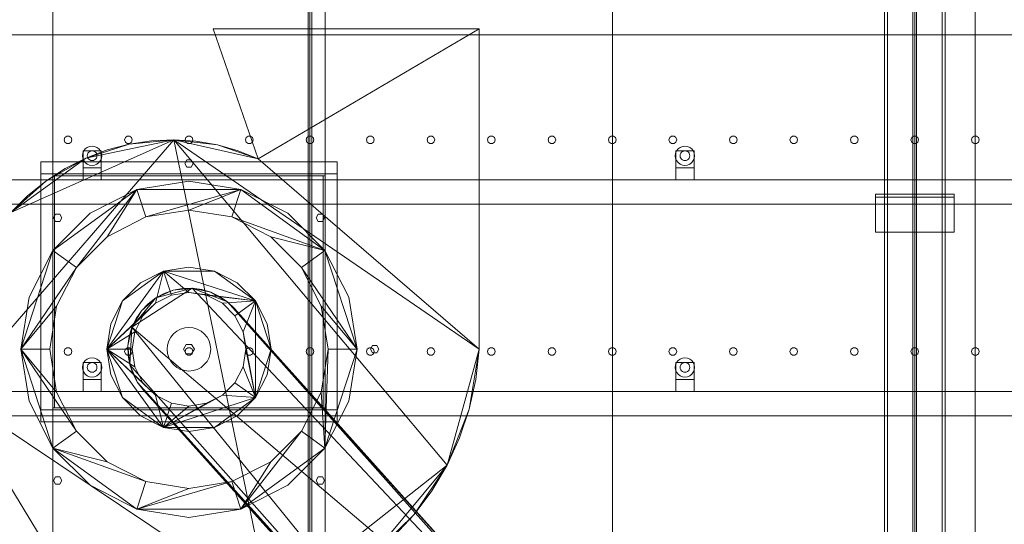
# Model space of a CAD drawing. Header units: millimetres. Extents: x -4395 to 65662, y -65530 to 6847.
# Tile 992 of 1034: x 53981 to 55609, y 821 to 1655. Entities that reach past the tile are written whole.
import ezdxf

# ---------------------------------------------------------------- set-up
doc = ezdxf.new("R2010")
doc.units = ezdxf.units.MM
doc.layers.add('lateral_secador', color=7, linetype='Continuous', lineweight=0)

msp = doc.modelspace()

# ---------------------------------------------------------------- linework, layer by layer
at = {"layer": 'lateral_secador'}
for p, q in [((54036.134, 0), (54036.134, 2925)), ((54036.134, 2925), (54036.134, 1400)), ((54458.134, 2925), (54458.134, 60)), ((54461.134, 0), (54461.134, 2925)), ((54461.134, 1400), (54461.134, 2925)), ((54464.134, 60), (54464.134, 2925)), ((54486.134, 0), (54486.134, 2925)), ((54486.134, 1400), (54486.134, 2925)), ((54961.134, 0), (54961.134, 2925)), ((54961.134, 2925), (54961.134, 410)), ((55411.134, 2925), (55411.134, 20)), ((55416.134, 20), (55416.134, 2925)), ((55458.134, 2925), (55458.134, 60)), ((55461.134, 410), (55461.134, 2925)), ((55461.134, 0), (55461.134, 2925)), ((55464.134, 60), (55464.134, 2925)), ((55506.134, 2925), (55506.134, 20)), ((55511.134, 20), (55511.134, 2925)), ((55561.134, 410), (55561.134, 2925)), ((55561.134, 2925), (55561.134, 0)), ((40811.134, 1630), (60111.134, 1630)), ((54741.134, 1640), (54301.134, 1640)), ((54301.134, 1640), (54375.711, 1424.797)), ((54375.711, 1424.797), (54741.134, 1640)), ((54741.134, 1110), (54741.134, 1640)), ((53872.765, 1035.68), (54235.915, 1456.166)), ((53966.602, 1336.003), (54235.915, 1456.166)), ((54055.997, 1460.082), (54054.784, 1456.35)), ((54054.784, 1456.35), (54055.997, 1452.618)), ((54059.172, 1462.389), (54055.997, 1460.082)), ((54055.997, 1452.618), (54059.172, 1450.311)), ((54063.096, 1462.389), (54059.172, 1462.389)), ((54059.172, 1450.311), (54063.096, 1450.311)), ((54066.271, 1460.082), (54063.096, 1462.389)), ((54063.096, 1450.311), (54066.271, 1452.618)), ((54067.484, 1456.35), (54066.271, 1460.082)), ((54066.271, 1452.618), (54067.484, 1456.35)), ((54090.673, 1426.139), (54235.915, 1456.166)), ((54090.673, 1426.139), (54162.319, 1449.018)), ((54162.319, 1449.018), (54126.04, 1439.529)), ((54155.997, 1460.082), (54154.784, 1456.35)), ((54154.784, 1456.35), (54155.997, 1452.618)), ((54159.172, 1462.389), (54155.997, 1460.082)), ((54155.997, 1452.618), (54159.172, 1450.311)), ((54163.096, 1462.389), (54159.172, 1462.389)), ((54159.172, 1450.311), (54163.096, 1450.311)), ((54162.319, 1449.018), (54235.915, 1456.166)), ((54199.086, 1454.562), (54162.319, 1449.018)), ((54166.271, 1460.082), (54163.096, 1462.389)), ((54163.096, 1450.311), (54166.271, 1452.618)), ((54167.484, 1456.35), (54166.271, 1460.082)), ((54166.271, 1452.618), (54167.484, 1456.35)), ((54235.915, 1456.166), (54199.086, 1454.562)), ((54235.915, 1456.166), (54308.107, 1447.791)), ((54272.392, 1453.878), (54235.915, 1456.166)), ((54235.915, 1456.166), (54375.711, 1424.797)), ((54235.915, 1456.166), (54741.134, 1110)), ((54235.915, 1456.166), (54688.042, 918.439)), ((54235.915, 1456.166), (54394.572, 686.788)), ((54255.997, 1460.082), (54254.784, 1456.35)), ((54254.784, 1456.35), (54255.997, 1452.618)), ((54259.172, 1462.389), (54255.997, 1460.082)), ((54255.997, 1452.618), (54259.172, 1450.311)), ((54263.096, 1462.389), (54259.172, 1462.389)), ((54259.172, 1450.311), (54263.096, 1450.311)), ((54266.271, 1460.082), (54263.096, 1462.389)), ((54263.096, 1450.311), (54266.271, 1452.618)), ((54267.484, 1456.35), (54266.271, 1460.082)), ((54266.271, 1452.618), (54267.484, 1456.35)), ((54308.107, 1447.791), (54272.392, 1453.878)), ((54355.997, 1460.082), (54354.784, 1456.35)), ((54354.784, 1456.35), (54355.997, 1452.618)), ((54359.172, 1462.389), (54355.997, 1460.082)), ((54355.997, 1452.618), (54359.172, 1450.311)), ((54363.096, 1462.389), (54359.172, 1462.389)), ((54359.172, 1450.311), (54363.096, 1450.311)), ((54366.271, 1460.082), (54363.096, 1462.389)), ((54363.096, 1450.311), (54366.271, 1452.618)), ((54367.484, 1456.35), (54366.271, 1460.082)), ((54366.271, 1452.618), (54367.484, 1456.35)), ((54455.997, 1460.082), (54454.784, 1456.35)), ((54454.784, 1456.35), (54455.997, 1452.618)), ((54459.172, 1462.389), (54455.997, 1460.082)), ((54455.997, 1452.618), (54459.172, 1450.311)), ((54463.096, 1462.389), (54459.172, 1462.389)), ((54459.172, 1450.311), (54463.096, 1450.311)), ((54466.271, 1460.082), (54463.096, 1462.389)), ((54463.096, 1450.311), (54466.271, 1452.618)), ((54467.484, 1456.35), (54466.271, 1460.082)), ((54466.271, 1452.618), (54467.484, 1456.35)), ((54555.997, 1460.082), (54554.784, 1456.35)), ((54554.784, 1456.35), (54555.997, 1452.618)), ((54559.172, 1462.389), (54555.997, 1460.082)), ((54555.997, 1452.618), (54559.172, 1450.311)), ((54563.096, 1462.389), (54559.172, 1462.389)), ((54559.172, 1450.311), (54563.096, 1450.311)), ((54566.271, 1460.082), (54563.096, 1462.389)), ((54563.096, 1450.311), (54566.271, 1452.618)), ((54567.484, 1456.35), (54566.271, 1460.082)), ((54566.271, 1452.618), (54567.484, 1456.35)), ((54655.997, 1460.082), (54654.784, 1456.35)), ((54654.784, 1456.35), (54655.997, 1452.618)), ((54659.172, 1462.389), (54655.997, 1460.082)), ((54655.997, 1452.618), (54659.172, 1450.311)), ((54663.096, 1462.389), (54659.172, 1462.389)), ((54659.172, 1450.311), (54663.096, 1450.311)), ((54666.271, 1460.082), (54663.096, 1462.389)), ((54663.096, 1450.311), (54666.271, 1452.618)), ((54667.484, 1456.35), (54666.271, 1460.082)), ((54666.271, 1452.618), (54667.484, 1456.35)), ((54755.997, 1460.082), (54754.784, 1456.35)), ((54754.784, 1456.35), (54755.997, 1452.618)), ((54759.172, 1462.389), (54755.997, 1460.082)), ((54755.997, 1452.618), (54759.172, 1450.311)), ((54763.096, 1462.389), (54759.172, 1462.389)), ((54759.172, 1450.311), (54763.096, 1450.311)), ((54766.271, 1460.082), (54763.096, 1462.389)), ((54763.096, 1450.311), (54766.271, 1452.618)), ((54767.484, 1456.35), (54766.271, 1460.082)), ((54766.271, 1452.618), (54767.484, 1456.35)), ((54855.997, 1460.082), (54854.784, 1456.35)), ((54854.784, 1456.35), (54855.997, 1452.618)), ((54859.172, 1462.389), (54855.997, 1460.082)), ((54855.997, 1452.618), (54859.172, 1450.311)), ((54863.096, 1462.389), (54859.172, 1462.389)), ((54859.172, 1450.311), (54863.096, 1450.311)), ((54866.271, 1460.082), (54863.096, 1462.389)), ((54863.096, 1450.311), (54866.271, 1452.618)), ((54867.484, 1456.35), (54866.271, 1460.082)), ((54866.271, 1452.618), (54867.484, 1456.35)), ((54955.997, 1460.082), (54954.784, 1456.35)), ((54954.784, 1456.35), (54955.997, 1452.618)), ((54959.172, 1462.389), (54955.997, 1460.082)), ((54955.997, 1452.618), (54959.172, 1450.311)), ((54963.096, 1462.389), (54959.172, 1462.389)), ((54959.172, 1450.311), (54963.096, 1450.311)), ((54966.271, 1460.082), (54963.096, 1462.389)), ((54963.096, 1450.311), (54966.271, 1452.618)), ((54967.484, 1456.35), (54966.271, 1460.082)), ((54966.271, 1452.618), (54967.484, 1456.35)), ((55055.997, 1460.082), (55054.784, 1456.35)), ((55054.784, 1456.35), (55055.997, 1452.618)), ((55059.172, 1462.389), (55055.997, 1460.082)), ((55055.997, 1452.618), (55059.172, 1450.311)), ((55063.096, 1462.389), (55059.172, 1462.389)), ((55059.172, 1450.311), (55063.096, 1450.311)), ((55066.271, 1460.082), (55063.096, 1462.389)), ((55063.096, 1450.311), (55066.271, 1452.618)), ((55067.484, 1456.35), (55066.271, 1460.082)), ((55066.271, 1452.618), (55067.484, 1456.35)), ((55155.997, 1460.082), (55154.784, 1456.35)), ((55154.784, 1456.35), (55155.997, 1452.618)), ((55159.172, 1462.389), (55155.997, 1460.082)), ((55155.997, 1452.618), (55159.172, 1450.311)), ((55163.096, 1462.389), (55159.172, 1462.389)), ((55159.172, 1450.311), (55163.096, 1450.311)), ((55166.271, 1460.082), (55163.096, 1462.389)), ((55163.096, 1450.311), (55166.271, 1452.618)), ((55167.484, 1456.35), (55166.271, 1460.082)), ((55166.271, 1452.618), (55167.484, 1456.35)), ((55255.997, 1460.082), (55254.784, 1456.35)), ((55254.784, 1456.35), (55255.997, 1452.618)), ((55259.172, 1462.389), (55255.997, 1460.082)), ((55255.997, 1452.618), (55259.172, 1450.311)), ((55263.096, 1462.389), (55259.172, 1462.389)), ((55259.172, 1450.311), (55263.096, 1450.311)), ((55266.271, 1460.082), (55263.096, 1462.389)), ((55263.096, 1450.311), (55266.271, 1452.618)), ((55267.484, 1456.35), (55266.271, 1460.082)), ((55266.271, 1452.618), (55267.484, 1456.35)), ((55355.997, 1460.082), (55354.784, 1456.35)), ((55354.784, 1456.35), (55355.997, 1452.618)), ((55359.172, 1462.389), (55355.997, 1460.082)), ((55355.997, 1452.618), (55359.172, 1450.311)), ((55363.096, 1462.389), (55359.172, 1462.389)), ((55359.172, 1450.311), (55363.096, 1450.311)), ((55366.271, 1460.082), (55363.096, 1462.389)), ((55363.096, 1450.311), (55366.271, 1452.618)), ((55367.484, 1456.35), (55366.271, 1460.082)), ((55366.271, 1452.618), (55367.484, 1456.35)), ((55455.997, 1460.082), (55454.784, 1456.35)), ((55454.784, 1456.35), (55455.997, 1452.618)), ((55459.172, 1462.389), (55455.997, 1460.082)), ((55455.997, 1452.618), (55459.172, 1450.311)), ((55463.096, 1462.389), (55459.172, 1462.389)), ((55459.172, 1450.311), (55463.096, 1450.311)), ((55466.271, 1460.082), (55463.096, 1462.389)), ((55463.096, 1450.311), (55466.271, 1452.618)), ((55467.484, 1456.35), (55466.271, 1460.082)), ((55466.271, 1452.618), (55467.484, 1456.35)), ((55555.997, 1460.082), (55554.784, 1456.35)), ((55554.784, 1456.35), (55555.997, 1452.618)), ((55559.172, 1462.389), (55555.997, 1460.082)), ((55555.997, 1452.618), (55559.172, 1450.311)), ((55563.096, 1462.389), (55559.172, 1462.389)), ((55559.172, 1450.311), (55563.096, 1450.311)), ((55566.271, 1460.082), (55563.096, 1462.389)), ((55563.096, 1450.311), (55566.271, 1452.618)), ((55567.484, 1456.35), (55566.271, 1460.082)), ((55566.271, 1452.618), (55567.484, 1456.35)), ((54085.679, 1434.141), (54085.134, 1430)), ((54087.277, 1438), (54085.679, 1434.141)), ((54086.134, 1438), (54116.134, 1438)), ((54086.134, 1438), (54086.134, 1410)), ((54089.82, 1441.314), (54087.277, 1438)), ((54093.134, 1443.856), (54089.82, 1441.314)), ((54126.04, 1439.529), (54090.673, 1426.139)), ((54096.993, 1445.455), (54093.134, 1443.856)), ((54094.206, 1434), (54093.406, 1432.071)), ((54095.477, 1435.657), (54094.206, 1434)), ((54097.134, 1436.928), (54095.477, 1435.657)), ((54101.134, 1446), (54096.993, 1445.455)), ((54099.063, 1437.727), (54097.134, 1436.928)), ((54101.134, 1438), (54099.063, 1437.727)), ((54105.275, 1445.455), (54101.134, 1446)), ((54103.204, 1437.727), (54101.134, 1438)), ((54105.134, 1436.928), (54103.204, 1437.727)), ((54106.791, 1435.657), (54105.134, 1436.928)), ((54109.134, 1443.856), (54105.275, 1445.455)), ((54108.062, 1434), (54106.791, 1435.657)), ((54108.861, 1432.071), (54108.062, 1434)), ((54112.448, 1441.314), (54109.134, 1443.856)), ((54114.99, 1438), (54112.448, 1441.314)), ((54116.589, 1434.141), (54114.99, 1438)), ((54116.134, 1410), (54116.134, 1438)), ((54117.134, 1430), (54116.589, 1434.141)), ((54308.107, 1447.791), (54375.711, 1424.797)), ((54342.67, 1438.04), (54308.107, 1447.791)), ((54375.711, 1424.797), (54342.67, 1438.04)), ((55065.679, 1434.141), (55065.134, 1430)), ((55067.277, 1438), (55065.679, 1434.141)), ((55066.134, 1438), (55096.134, 1438)), ((55066.134, 1438), (55066.134, 1410)), ((55069.82, 1441.314), (55067.277, 1438)), ((55073.134, 1443.856), (55069.82, 1441.314)), ((55076.993, 1445.455), (55073.134, 1443.856)), ((55074.206, 1434), (55073.406, 1432.071)), ((55075.477, 1435.657), (55074.206, 1434)), ((55077.134, 1436.928), (55075.477, 1435.657)), ((55081.134, 1446), (55076.993, 1445.455)), ((55079.063, 1437.727), (55077.134, 1436.928)), ((55081.134, 1438), (55079.063, 1437.727)), ((55085.275, 1445.455), (55081.134, 1446)), ((55083.204, 1437.727), (55081.134, 1438)), ((55085.134, 1436.928), (55083.204, 1437.727)), ((55086.791, 1435.657), (55085.134, 1436.928)), ((55089.134, 1443.856), (55085.275, 1445.455)), ((55088.062, 1434), (55086.791, 1435.657)), ((55088.861, 1432.071), (55088.062, 1434)), ((55092.448, 1441.314), (55089.134, 1443.856)), ((55094.99, 1438), (55092.448, 1441.314)), ((55096.589, 1434.141), (55094.99, 1438)), ((55096.134, 1410), (55096.134, 1438)), ((55097.134, 1430), (55096.589, 1434.141)), ((53966.602, 1336.003), (54090.673, 1426.139)), ((54016.134, 1420), (54506.134, 1420)), ((54016.134, 1420), (54016.134, 1400)), ((54024.355, 1388.051), (54090.673, 1426.139)), ((54090.673, 1426.139), (54056.641, 1408.935)), ((54085.134, 1430), (54085.679, 1425.859)), ((54085.679, 1425.859), (54087.277, 1422)), ((54087.277, 1422), (54089.82, 1418.686)), ((54089.82, 1418.686), (54093.134, 1416.144)), ((54093.406, 1432.071), (54093.134, 1430)), ((54093.134, 1430), (54093.406, 1427.929)), ((54093.406, 1427.929), (54094.206, 1426)), ((54094.206, 1426), (54095.477, 1424.343)), ((54095.477, 1424.343), (54097.134, 1423.072)), ((54097.134, 1423.072), (54099.063, 1422.273)), ((54099.063, 1422.273), (54101.134, 1422)), ((54101.134, 1422), (54103.204, 1422.273)), ((54103.204, 1422.273), (54105.134, 1423.072)), ((54105.134, 1423.072), (54106.791, 1424.343)), ((54106.791, 1424.343), (54108.062, 1426)), ((54108.062, 1426), (54108.861, 1427.929)), ((54109.134, 1430), (54108.861, 1432.071)), ((54108.861, 1427.929), (54109.134, 1430)), ((54109.134, 1416.144), (54112.448, 1418.686)), ((54112.448, 1418.686), (54114.99, 1422)), ((54114.99, 1422), (54116.589, 1425.859)), ((54116.589, 1425.859), (54117.134, 1430)), ((54257.634, 1423.062), (54254.134, 1417)), ((54254.134, 1417), (54257.634, 1410.938)), ((54264.634, 1423.062), (54257.634, 1423.062)), ((54268.134, 1417), (54264.634, 1423.062)), ((54264.634, 1410.938), (54268.134, 1417)), ((54375.711, 1424.797), (54741.134, 1110)), ((54506.134, 1400), (54506.134, 1420)), ((55065.134, 1430), (55065.679, 1425.859)), ((55065.679, 1425.859), (55067.277, 1422)), ((55067.277, 1422), (55069.82, 1418.686)), ((55069.82, 1418.686), (55073.134, 1416.144)), ((55073.406, 1432.071), (55073.134, 1430)), ((55073.134, 1430), (55073.406, 1427.929)), ((55073.406, 1427.929), (55074.206, 1426)), ((55074.206, 1426), (55075.477, 1424.343)), ((55075.477, 1424.343), (55077.134, 1423.072)), ((55077.134, 1423.072), (55079.063, 1422.273)), ((55079.063, 1422.273), (55081.134, 1422)), ((55081.134, 1422), (55083.204, 1422.273)), ((55083.204, 1422.273), (55085.134, 1423.072)), ((55085.134, 1423.072), (55086.791, 1424.343)), ((55086.791, 1424.343), (55088.062, 1426)), ((55088.062, 1426), (55088.861, 1427.929)), ((55089.134, 1430), (55088.861, 1432.071)), ((55088.861, 1427.929), (55089.134, 1430)), ((55089.134, 1416.144), (55092.448, 1418.686)), ((55092.448, 1418.686), (55094.99, 1422)), ((55094.99, 1422), (55096.589, 1425.859)), ((55096.589, 1425.859), (55097.134, 1430)), ((54016.134, 1400), (54506.134, 1400)), ((54016.134, 1400), (54036.134, 1400)), ((54016.134, 1400), (54016.134, 1010)), ((54056.641, 1408.935), (54024.355, 1388.051)), ((54036.134, 1400), (54461.134, 1400)), ((54036.134, 1400), (54486.134, 1400)), ((54036.134, 1400), (54036.134, 1397)), ((54036.134, 1010), (54036.134, 1400)), ((54086.134, 1410), (54116.134, 1410)), ((54086.134, 1410), (54086.134, 1390)), ((54093.134, 1416.144), (54096.993, 1414.545)), ((54096.993, 1414.545), (54101.134, 1414)), ((54101.134, 1414), (54105.275, 1414.545)), ((54105.275, 1414.545), (54109.134, 1416.144)), ((54116.134, 1390), (54116.134, 1410)), ((54257.634, 1410.938), (54264.634, 1410.938)), ((54461.134, 1400), (54486.134, 1400)), ((54486.134, 1397), (54486.134, 1400)), ((54486.134, 1400), (54506.134, 1400)), ((54486.134, 1400), (54486.134, 1010)), ((54506.134, 1010), (54506.134, 1400)), ((55066.134, 1410), (55096.134, 1410)), ((55066.134, 1410), (55066.134, 1390)), ((55073.134, 1416.144), (55076.993, 1414.545)), ((55076.993, 1414.545), (55081.134, 1414)), ((55081.134, 1414), (55085.275, 1414.545)), ((55085.275, 1414.545), (55089.134, 1416.144)), ((55096.134, 1390), (55096.134, 1410)), ((40811.134, 1390), (60111.134, 1390)), ((53966.602, 1336.003), (54024.355, 1388.051)), ((54024.355, 1388.051), (53994.214, 1363.666)), ((54036.134, 1397), (54486.134, 1397)), ((54036.134, 1397), (54039.134, 1397)), ((54036.134, 1397), (54036.134, 1013)), ((54039.134, 1013), (54039.134, 1397)), ((54086.134, 1390), (54116.134, 1390)), ((54261.134, 1388), (54175.228, 1374.394)), ((54347.04, 1374.394), (54261.134, 1388)), ((54483.134, 1397), (54486.134, 1397)), ((54483.134, 1397), (54483.134, 1013)), ((54486.134, 1013), (54486.134, 1397)), ((55066.134, 1390), (55096.134, 1390)), ((54036.228, 1273.404), (54175.228, 1374.394)), ((54075.06, 1245.191), (54175.228, 1374.394)), ((54175.228, 1374.394), (54097.73, 1334.907)), ((54125.943, 1296.074), (54175.228, 1374.394)), ((54175.228, 1374.394), (54347.04, 1374.394)), ((54190.06, 1328.743), (54175.228, 1374.394)), ((54190.06, 1328.743), (54347.04, 1374.394)), ((54261.134, 1340), (54347.04, 1374.394)), ((54332.208, 1328.743), (54347.04, 1374.394)), ((54347.04, 1374.394), (54486.04, 1273.404)), ((54424.538, 1334.907), (54347.04, 1374.394)), ((53994.214, 1363.666), (53966.602, 1336.003)), ((55396.134, 1366.5), (55526.134, 1366.5)), ((55396.134, 1366.5), (55396.134, 1303.5)), ((55396.134, 1366.5), (55396.134, 1361.5)), ((55396.134, 1361.5), (55526.134, 1361.5)), ((55526.134, 1303.5), (55526.134, 1366.5)), ((55526.134, 1361.5), (55526.134, 1366.5)), ((40811.134, 1350), (60111.134, 1350)), ((54097.73, 1334.907), (54036.228, 1273.404)), ((54190.06, 1328.743), (54261.134, 1340)), ((54261.134, 1340), (54332.208, 1328.743)), ((54486.04, 1273.404), (54424.538, 1334.907)), ((54040.552, 1333.144), (54037.052, 1327.082)), ((54037.052, 1327.082), (54040.552, 1321.02)), ((54047.552, 1333.144), (54040.552, 1333.144)), ((54040.552, 1321.02), (54047.552, 1321.02)), ((54051.052, 1327.082), (54047.552, 1333.144)), ((54047.552, 1321.02), (54051.052, 1327.082)), ((54125.943, 1296.074), (54190.06, 1328.743)), ((54332.208, 1328.743), (54486.04, 1273.404)), ((54332.208, 1328.743), (54396.324, 1296.074)), ((54474.716, 1333.144), (54471.216, 1327.082)), ((54471.216, 1327.082), (54474.716, 1321.02)), ((54481.716, 1333.144), (54474.716, 1333.144)), ((54474.716, 1321.02), (54481.716, 1321.02)), ((54485.216, 1327.082), (54481.716, 1333.144)), ((54481.716, 1321.02), (54485.216, 1327.082)), ((55396.134, 1303.5), (55526.134, 1303.5)), ((54075.06, 1245.191), (54125.943, 1296.074)), ((54396.324, 1296.074), (54486.04, 1273.404)), ((54396.324, 1296.074), (54447.208, 1245.191)), ((53983.134, 1110), (54036.228, 1273.404)), ((54036.228, 1273.404), (53996.74, 1195.907)), ((54075.06, 1245.191), (54036.228, 1273.404)), ((54447.208, 1245.191), (54486.04, 1273.404)), ((54486.04, 1273.404), (54539.134, 1110)), ((54525.527, 1195.907), (54486.04, 1273.404)), ((54075.06, 1245.191), (53983.134, 1110)), ((54042.391, 1181.074), (54075.06, 1245.191)), ((54125.134, 1110), (54219.108, 1239.344)), ((54151.108, 1189.939), (54219.108, 1239.344)), ((54219.108, 1239.344), (54181.195, 1220.026)), ((54205.882, 1186.048), (54219.108, 1239.344)), ((54261.134, 1246), (54219.108, 1239.344)), ((54219.108, 1239.344), (54303.16, 1239.344)), ((54219.108, 1239.344), (54371.16, 1189.939)), ((54232.086, 1199.399), (54219.108, 1239.344)), ((54261.134, 1204), (54219.108, 1239.344)), ((54303.16, 1239.344), (54261.134, 1246)), ((54303.16, 1239.344), (54371.16, 1189.939)), ((54341.072, 1220.026), (54303.16, 1239.344)), ((54447.208, 1245.191), (54539.134, 1110)), ((54447.208, 1245.191), (54479.877, 1181.074)), ((54181.195, 1220.026), (54151.108, 1189.939)), ((54166.909, 1146.37), (54266.607, 1210.852)), ((54206.282, 1194.807), (54266.607, 1210.852)), ((54206.282, 1194.807), (54235.174, 1207.607)), ((54235.174, 1207.607), (54220.225, 1202.344)), ((54235.174, 1207.607), (54266.607, 1210.852)), ((54250.763, 1210.466), (54235.174, 1207.607)), ((54266.607, 1210.852), (54250.763, 1210.466)), ((54266.607, 1210.852), (54297.503, 1204.224)), ((54282.316, 1208.754), (54266.607, 1210.852)), ((54266.607, 1210.852), (54324.84, 1188.374)), ((54266.607, 1210.852), (54963.478, 470.91)), ((54297.503, 1204.224), (54282.316, 1208.754)), ((54371.16, 1189.939), (54341.072, 1220.026)), ((53996.74, 1195.907), (53983.134, 1110)), ((54125.134, 1110), (54151.108, 1189.939)), ((54151.108, 1189.939), (54131.79, 1152.026)), ((54166.909, 1146.37), (54206.282, 1194.807)), ((54182.76, 1173.707), (54206.282, 1194.807)), ((54206.282, 1194.807), (54193.691, 1185.183)), ((54205.882, 1186.048), (54232.086, 1199.399)), ((54220.225, 1202.344), (54206.282, 1194.807)), ((54232.086, 1199.399), (54261.134, 1204)), ((54261.134, 1204), (54371.16, 1189.939)), ((54261.134, 1204), (54290.182, 1199.399)), ((54290.182, 1199.399), (54371.16, 1189.939)), ((54290.182, 1199.399), (54316.386, 1186.048)), ((54297.503, 1204.224), (54324.84, 1188.374)), ((54311.796, 1197.375), (54297.503, 1204.224)), ((54324.84, 1188.374), (54311.796, 1197.375)), ((54316.386, 1186.048), (54371.16, 1189.939)), ((54324.84, 1188.374), (54946.316, 497.443)), ((54336.316, 1177.443), (54324.84, 1188.374)), ((54324.84, 1188.374), (54963.478, 470.91)), ((54337.182, 1165.252), (54371.16, 1189.939)), ((54350.533, 1139.048), (54371.16, 1189.939)), ((54371.16, 1189.939), (54397.134, 1110)), ((54390.478, 1152.026), (54371.16, 1189.939)), ((54371.16, 1189.939), (54371.16, 1030.061)), ((54539.134, 1110), (54525.527, 1195.907)), ((54042.391, 1181.074), (53983.134, 1110)), ((54031.134, 1110), (54042.391, 1181.074)), ((54205.882, 1186.048), (54125.134, 1110)), ((54166.909, 1146.37), (54182.76, 1173.707)), ((54182.76, 1173.707), (54173.759, 1160.662)), ((54193.691, 1185.183), (54182.76, 1173.707)), ((54185.086, 1165.252), (54205.882, 1186.048)), ((54316.386, 1186.048), (54337.182, 1165.252)), ((54946.316, 497.443), (54336.316, 1177.443)), ((54479.877, 1181.074), (54539.134, 1110)), ((54479.877, 1181.074), (54491.134, 1110)), ((54185.086, 1165.252), (54125.134, 1110)), ((54173.759, 1160.662), (54166.909, 1146.37)), ((54171.734, 1139.048), (54185.086, 1165.252)), ((54337.182, 1165.252), (54350.533, 1139.048)), ((54131.79, 1152.026), (54125.134, 1110)), ((54160.282, 1115.473), (54166.909, 1146.37)), ((54166.909, 1146.37), (54162.38, 1131.182)), ((54163.527, 1084.04), (54166.909, 1146.37)), ((54820.472, 342.625), (54166.909, 1146.37)), ((54166.909, 1146.37), (54963.478, 470.91)), ((54241.133, 1139.933), (54235.678, 1135.456)), ((54247.357, 1143.26), (54241.133, 1139.933)), ((54254.111, 1145.308), (54247.357, 1143.26)), ((54261.134, 1146), (54254.111, 1145.308)), ((54268.157, 1145.308), (54261.134, 1146)), ((54274.91, 1143.26), (54268.157, 1145.308)), ((54281.134, 1139.933), (54274.91, 1143.26)), ((54286.59, 1135.456), (54281.134, 1139.933)), ((54397.134, 1110), (54390.478, 1152.026)), ((54171.734, 1139.048), (54125.134, 1110)), ((54162.38, 1131.182), (54160.282, 1115.473)), ((54167.134, 1110), (54171.734, 1139.048)), ((54227.874, 1123.777), (54225.826, 1117.023)), ((54231.201, 1130.001), (54227.874, 1123.777)), ((54235.678, 1135.456), (54231.201, 1130.001)), ((54291.067, 1130.001), (54286.59, 1135.456)), ((54294.394, 1123.777), (54291.067, 1130.001)), ((54296.442, 1117.023), (54294.394, 1123.777)), ((54350.533, 1139.048), (54371.16, 1030.061)), ((54350.533, 1139.048), (54355.134, 1110)), ((53983.134, 1110), (54031.134, 1110)), ((53983.134, 1110), (54042.391, 1038.926)), ((54036.228, 946.596), (53983.134, 1110)), ((53983.134, 1110), (53996.74, 1024.093)), ((53983.134, 1110), (54075.06, 974.809)), ((54042.391, 1038.926), (54031.134, 1110)), ((54055.997, 1110.082), (54054.784, 1106.35)), ((54059.172, 1112.389), (54055.997, 1110.082)), ((54063.096, 1112.389), (54059.172, 1112.389)), ((54066.271, 1110.082), (54063.096, 1112.389)), ((54067.484, 1106.35), (54066.271, 1110.082)), ((54125.134, 1110), (54167.134, 1110)), ((54125.134, 1110), (54171.734, 1080.952)), ((54151.108, 1030.061), (54125.134, 1110)), ((54125.134, 1110), (54131.79, 1067.974)), ((54125.134, 1110), (54185.086, 1054.748)), ((54219.108, 980.656), (54125.134, 1110)), ((54125.134, 1110), (54205.882, 1033.952)), ((54155.997, 1110.082), (54154.784, 1106.35)), ((54159.172, 1112.389), (54155.997, 1110.082)), ((54163.096, 1112.389), (54159.172, 1112.389)), ((54163.527, 1084.04), (54160.282, 1115.473)), ((54160.282, 1115.473), (54160.668, 1099.629)), ((54166.271, 1110.082), (54163.096, 1112.389)), ((54167.484, 1106.35), (54166.271, 1110.082)), ((54171.734, 1080.952), (54167.134, 1110)), ((54225.826, 1117.023), (54225.134, 1110)), ((54225.134, 1110), (54225.826, 1102.977)), ((54256.634, 1117.794), (54252.134, 1110)), ((54252.134, 1110), (54256.634, 1102.206)), ((54255.997, 1110.082), (54254.784, 1106.35)), ((54259.172, 1112.389), (54255.997, 1110.082)), ((54265.634, 1117.794), (54256.634, 1117.794)), ((54263.096, 1112.389), (54259.172, 1112.389)), ((54266.271, 1110.082), (54263.096, 1112.389)), ((54270.134, 1110), (54265.634, 1117.794)), ((54265.634, 1102.206), (54270.134, 1110)), ((54267.484, 1106.35), (54266.271, 1110.082)), ((54297.134, 1110), (54296.442, 1117.023)), ((54296.442, 1102.977), (54297.134, 1110)), ((54355.134, 1110), (54350.533, 1080.952)), ((54355.997, 1110.082), (54354.784, 1106.35)), ((54371.16, 1030.061), (54355.134, 1110)), ((54359.172, 1112.389), (54355.997, 1110.082)), ((54363.096, 1112.389), (54359.172, 1112.389)), ((54366.271, 1110.082), (54363.096, 1112.389)), ((54367.484, 1106.35), (54366.271, 1110.082)), ((54397.134, 1110), (54371.16, 1030.061)), ((54390.478, 1067.974), (54397.134, 1110)), ((54455.997, 1110.082), (54454.784, 1106.35)), ((54459.172, 1112.389), (54455.997, 1110.082)), ((54463.096, 1112.389), (54459.172, 1112.389)), ((54466.271, 1110.082), (54463.096, 1112.389)), ((54467.484, 1106.35), (54466.271, 1110.082)), ((54491.134, 1110), (54479.877, 1038.926)), ((54539.134, 1110), (54486.04, 946.596)), ((54486.04, 946.596), (54491.134, 1110)), ((54491.134, 1110), (54539.134, 1110)), ((54525.527, 1024.093), (54539.134, 1110)), ((54555.997, 1110.082), (54554.784, 1106.35)), ((54559.172, 1112.389), (54555.997, 1110.082)), ((54563.096, 1112.389), (54559.172, 1112.389)), ((54564.634, 1116.062), (54561.134, 1110)), ((54561.134, 1110), (54564.634, 1103.938)), ((54566.271, 1110.082), (54563.096, 1112.389)), ((54571.634, 1116.062), (54564.634, 1116.062)), ((54567.484, 1106.35), (54566.271, 1110.082)), ((54575.134, 1110), (54571.634, 1116.062)), ((54571.634, 1103.938), (54575.134, 1110)), ((54655.997, 1110.082), (54654.784, 1106.35)), ((54659.172, 1112.389), (54655.997, 1110.082)), ((54663.096, 1112.389), (54659.172, 1112.389)), ((54666.271, 1110.082), (54663.096, 1112.389)), ((54667.484, 1106.35), (54666.271, 1110.082)), ((54741.134, 1110), (54688.042, 918.439)), ((54741.134, 1110), (54724.591, 1010.784)), ((54735.464, 1059.797), (54741.134, 1110)), ((54755.997, 1110.082), (54754.784, 1106.35)), ((54759.172, 1112.389), (54755.997, 1110.082)), ((54763.096, 1112.389), (54759.172, 1112.389)), ((54766.271, 1110.082), (54763.096, 1112.389)), ((54767.484, 1106.35), (54766.271, 1110.082)), ((54855.997, 1110.082), (54854.784, 1106.35)), ((54859.172, 1112.389), (54855.997, 1110.082)), ((54863.096, 1112.389), (54859.172, 1112.389)), ((54866.271, 1110.082), (54863.096, 1112.389)), ((54867.484, 1106.35), (54866.271, 1110.082)), ((54955.997, 1110.082), (54954.784, 1106.35)), ((54959.172, 1112.389), (54955.997, 1110.082)), ((54963.096, 1112.389), (54959.172, 1112.389)), ((54966.271, 1110.082), (54963.096, 1112.389)), ((54967.484, 1106.35), (54966.271, 1110.082)), ((55055.997, 1110.082), (55054.784, 1106.35)), ((55059.172, 1112.389), (55055.997, 1110.082)), ((55063.096, 1112.389), (55059.172, 1112.389)), ((55066.271, 1110.082), (55063.096, 1112.389)), ((55067.484, 1106.35), (55066.271, 1110.082)), ((55155.997, 1110.082), (55154.784, 1106.35)), ((55159.172, 1112.389), (55155.997, 1110.082)), ((55163.096, 1112.389), (55159.172, 1112.389)), ((55166.271, 1110.082), (55163.096, 1112.389)), ((55167.484, 1106.35), (55166.271, 1110.082)), ((55255.997, 1110.082), (55254.784, 1106.35)), ((55259.172, 1112.389), (55255.997, 1110.082)), ((55263.096, 1112.389), (55259.172, 1112.389)), ((55266.271, 1110.082), (55263.096, 1112.389)), ((55267.484, 1106.35), (55266.271, 1110.082)), ((55355.997, 1110.082), (55354.784, 1106.35)), ((55359.172, 1112.389), (55355.997, 1110.082)), ((55363.096, 1112.389), (55359.172, 1112.389)), ((55366.271, 1110.082), (55363.096, 1112.389)), ((55367.484, 1106.35), (55366.271, 1110.082)), ((55455.997, 1110.082), (55454.784, 1106.35)), ((55459.172, 1112.389), (55455.997, 1110.082)), ((55463.096, 1112.389), (55459.172, 1112.389)), ((55466.271, 1110.082), (55463.096, 1112.389)), ((55467.484, 1106.35), (55466.271, 1110.082)), ((55555.997, 1110.082), (55554.784, 1106.35)), ((55559.172, 1112.389), (55555.997, 1110.082)), ((55563.096, 1112.389), (55559.172, 1112.389)), ((55566.271, 1110.082), (55563.096, 1112.389)), ((55567.484, 1106.35), (55566.271, 1110.082)), ((54054.784, 1106.35), (54055.997, 1102.618)), ((54055.997, 1102.618), (54059.172, 1100.311)), ((54059.172, 1100.311), (54063.096, 1100.311)), ((54063.096, 1100.311), (54066.271, 1102.618)), ((54066.271, 1102.618), (54067.484, 1106.35)), ((54089.82, 1091.314), (54087.277, 1088)), ((54093.134, 1093.856), (54089.82, 1091.314)), ((54096.993, 1095.455), (54093.134, 1093.856)), ((54101.134, 1096), (54096.993, 1095.455)), ((54105.275, 1095.455), (54101.134, 1096)), ((54109.134, 1093.856), (54105.275, 1095.455)), ((54112.448, 1091.314), (54109.134, 1093.856)), ((54114.99, 1088), (54112.448, 1091.314)), ((54154.784, 1106.35), (54155.997, 1102.618)), ((54155.997, 1102.618), (54159.172, 1100.311)), ((54159.172, 1100.311), (54163.096, 1100.311)), ((54160.668, 1099.629), (54163.527, 1084.04)), ((54163.096, 1100.311), (54166.271, 1102.618)), ((54166.271, 1102.618), (54167.484, 1106.35)), ((54225.826, 1102.977), (54227.874, 1096.223)), ((54227.874, 1096.223), (54231.201, 1089.999)), ((54254.784, 1106.35), (54255.997, 1102.618)), ((54255.997, 1102.618), (54259.172, 1100.311)), ((54256.634, 1102.206), (54265.634, 1102.206)), ((54259.172, 1100.311), (54263.096, 1100.311)), ((54263.096, 1100.311), (54266.271, 1102.618)), ((54266.271, 1102.618), (54267.484, 1106.35)), ((54291.067, 1089.999), (54294.394, 1096.223)), ((54294.394, 1096.223), (54296.442, 1102.977)), ((54354.784, 1106.35), (54355.997, 1102.618)), ((54355.997, 1102.618), (54359.172, 1100.311)), ((54359.172, 1100.311), (54363.096, 1100.311)), ((54363.096, 1100.311), (54366.271, 1102.618)), ((54366.271, 1102.618), (54367.484, 1106.35)), ((54454.784, 1106.35), (54455.997, 1102.618)), ((54455.997, 1102.618), (54459.172, 1100.311)), ((54459.172, 1100.311), (54463.096, 1100.311)), ((54463.096, 1100.311), (54466.271, 1102.618)), ((54466.271, 1102.618), (54467.484, 1106.35)), ((54554.784, 1106.35), (54555.997, 1102.618)), ((54555.997, 1102.618), (54559.172, 1100.311)), ((54559.172, 1100.311), (54563.096, 1100.311)), ((54563.096, 1100.311), (54566.271, 1102.618)), ((54564.634, 1103.938), (54571.634, 1103.938)), ((54566.271, 1102.618), (54567.484, 1106.35)), ((54654.784, 1106.35), (54655.997, 1102.618)), ((54655.997, 1102.618), (54659.172, 1100.311)), ((54659.172, 1100.311), (54663.096, 1100.311)), ((54663.096, 1100.311), (54666.271, 1102.618)), ((54666.271, 1102.618), (54667.484, 1106.35)), ((54754.784, 1106.35), (54755.997, 1102.618)), ((54755.997, 1102.618), (54759.172, 1100.311)), ((54759.172, 1100.311), (54763.096, 1100.311)), ((54763.096, 1100.311), (54766.271, 1102.618)), ((54766.271, 1102.618), (54767.484, 1106.35)), ((54854.784, 1106.35), (54855.997, 1102.618)), ((54855.997, 1102.618), (54859.172, 1100.311)), ((54859.172, 1100.311), (54863.096, 1100.311)), ((54863.096, 1100.311), (54866.271, 1102.618)), ((54866.271, 1102.618), (54867.484, 1106.35)), ((54954.784, 1106.35), (54955.997, 1102.618)), ((54955.997, 1102.618), (54959.172, 1100.311)), ((54959.172, 1100.311), (54963.096, 1100.311)), ((54963.096, 1100.311), (54966.271, 1102.618)), ((54966.271, 1102.618), (54967.484, 1106.35)), ((55054.784, 1106.35), (55055.997, 1102.618)), ((55055.997, 1102.618), (55059.172, 1100.311)), ((55059.172, 1100.311), (55063.096, 1100.311)), ((55063.096, 1100.311), (55066.271, 1102.618)), ((55066.271, 1102.618), (55067.484, 1106.35)), ((55069.82, 1091.314), (55067.277, 1088)), ((55073.134, 1093.856), (55069.82, 1091.314)), ((55076.993, 1095.455), (55073.134, 1093.856)), ((55081.134, 1096), (55076.993, 1095.455)), ((55085.275, 1095.455), (55081.134, 1096)), ((55089.134, 1093.856), (55085.275, 1095.455)), ((55092.448, 1091.314), (55089.134, 1093.856)), ((55094.99, 1088), (55092.448, 1091.314)), ((55154.784, 1106.35), (55155.997, 1102.618)), ((55155.997, 1102.618), (55159.172, 1100.311)), ((55159.172, 1100.311), (55163.096, 1100.311)), ((55163.096, 1100.311), (55166.271, 1102.618)), ((55166.271, 1102.618), (55167.484, 1106.35)), ((55254.784, 1106.35), (55255.997, 1102.618)), ((55255.997, 1102.618), (55259.172, 1100.311)), ((55259.172, 1100.311), (55263.096, 1100.311)), ((55263.096, 1100.311), (55266.271, 1102.618)), ((55266.271, 1102.618), (55267.484, 1106.35)), ((55354.784, 1106.35), (55355.997, 1102.618)), ((55355.997, 1102.618), (55359.172, 1100.311)), ((55359.172, 1100.311), (55363.096, 1100.311)), ((55363.096, 1100.311), (55366.271, 1102.618)), ((55366.271, 1102.618), (55367.484, 1106.35)), ((55454.784, 1106.35), (55455.997, 1102.618)), ((55455.997, 1102.618), (55459.172, 1100.311)), ((55459.172, 1100.311), (55463.096, 1100.311)), ((55463.096, 1100.311), (55466.271, 1102.618)), ((55466.271, 1102.618), (55467.484, 1106.35)), ((55554.784, 1106.35), (55555.997, 1102.618)), ((55555.997, 1102.618), (55559.172, 1100.311)), ((55559.172, 1100.311), (55563.096, 1100.311)), ((55563.096, 1100.311), (55566.271, 1102.618)), ((55566.271, 1102.618), (55567.484, 1106.35)), ((54085.679, 1084.141), (54085.134, 1080)), ((54085.134, 1080), (54085.679, 1075.859)), ((54087.277, 1088), (54085.679, 1084.141)), ((54085.679, 1075.859), (54087.277, 1072)), ((54086.134, 1088), (54116.134, 1088)), ((54086.134, 1088), (54086.134, 1060)), ((54093.406, 1082.071), (54093.134, 1080)), ((54093.134, 1080), (54093.406, 1077.929)), ((54094.206, 1084), (54093.406, 1082.071)), ((54093.406, 1077.929), (54094.206, 1076)), ((54095.477, 1085.657), (54094.206, 1084)), ((54094.206, 1076), (54095.477, 1074.343)), ((54097.134, 1086.928), (54095.477, 1085.657)), ((54099.063, 1087.727), (54097.134, 1086.928)), ((54101.134, 1088), (54099.063, 1087.727)), ((54103.204, 1087.727), (54101.134, 1088)), ((54105.134, 1086.928), (54103.204, 1087.727)), ((54106.791, 1085.657), (54105.134, 1086.928)), ((54108.062, 1084), (54106.791, 1085.657)), ((54106.791, 1074.343), (54108.062, 1076)), ((54108.861, 1082.071), (54108.062, 1084)), ((54108.062, 1076), (54108.861, 1077.929)), ((54109.134, 1080), (54108.861, 1082.071)), ((54108.861, 1077.929), (54109.134, 1080)), ((54116.589, 1084.141), (54114.99, 1088)), ((54114.99, 1072), (54116.589, 1075.859)), ((54116.134, 1060), (54116.134, 1088)), ((54117.134, 1080), (54116.589, 1084.141)), ((54116.589, 1075.859), (54117.134, 1080)), ((54176.326, 1055.148), (54163.527, 1084.04)), ((54163.527, 1084.04), (54168.79, 1069.09)), ((54820.472, 342.625), (54163.527, 1084.04)), ((54185.086, 1054.748), (54171.734, 1080.952)), ((54231.201, 1089.999), (54235.678, 1084.544)), ((54235.678, 1084.544), (54241.133, 1080.067)), ((54241.133, 1080.067), (54247.357, 1076.74)), ((54247.357, 1076.74), (54254.111, 1074.692)), ((54254.111, 1074.692), (54261.134, 1074)), ((54261.134, 1074), (54268.157, 1074.692)), ((54268.157, 1074.692), (54274.91, 1076.74)), ((54274.91, 1076.74), (54281.134, 1080.067)), ((54281.134, 1080.067), (54286.59, 1084.544)), ((54286.59, 1084.544), (54291.067, 1089.999)), ((54350.533, 1080.952), (54337.182, 1054.748)), ((54371.16, 1030.061), (54350.533, 1080.952)), ((55065.679, 1084.141), (55065.134, 1080)), ((55065.134, 1080), (55065.679, 1075.859)), ((55067.277, 1088), (55065.679, 1084.141)), ((55065.679, 1075.859), (55067.277, 1072)), ((55066.134, 1088), (55096.134, 1088)), ((55066.134, 1088), (55066.134, 1060)), ((55073.406, 1082.071), (55073.134, 1080)), ((55073.134, 1080), (55073.406, 1077.929)), ((55074.206, 1084), (55073.406, 1082.071)), ((55073.406, 1077.929), (55074.206, 1076)), ((55075.477, 1085.657), (55074.206, 1084)), ((55074.206, 1076), (55075.477, 1074.343)), ((55077.134, 1086.928), (55075.477, 1085.657)), ((55079.063, 1087.727), (55077.134, 1086.928)), ((55081.134, 1088), (55079.063, 1087.727)), ((55083.204, 1087.727), (55081.134, 1088)), ((55085.134, 1086.928), (55083.204, 1087.727)), ((55086.791, 1085.657), (55085.134, 1086.928)), ((55088.062, 1084), (55086.791, 1085.657)), ((55086.791, 1074.343), (55088.062, 1076)), ((55088.861, 1082.071), (55088.062, 1084)), ((55088.062, 1076), (55088.861, 1077.929)), ((55089.134, 1080), (55088.861, 1082.071)), ((55088.861, 1077.929), (55089.134, 1080)), ((55096.589, 1084.141), (55094.99, 1088)), ((55094.99, 1072), (55096.589, 1075.859)), ((55096.134, 1060), (55096.134, 1088)), ((55097.134, 1080), (55096.589, 1084.141)), ((55096.589, 1075.859), (55097.134, 1080)), ((54086.134, 1060), (54116.134, 1060)), ((54086.134, 1060), (54086.134, 1040)), ((54087.277, 1072), (54089.82, 1068.686)), ((54089.82, 1068.686), (54093.134, 1066.144)), ((54093.134, 1066.144), (54096.993, 1064.545)), ((54095.477, 1074.343), (54097.134, 1073.072)), ((54096.993, 1064.545), (54101.134, 1064)), ((54097.134, 1073.072), (54099.063, 1072.273)), ((54099.063, 1072.273), (54101.134, 1072)), ((54101.134, 1072), (54103.204, 1072.273)), ((54101.134, 1064), (54105.275, 1064.545)), ((54103.204, 1072.273), (54105.134, 1073.072)), ((54105.134, 1073.072), (54106.791, 1074.343)), ((54105.275, 1064.545), (54109.134, 1066.144)), ((54109.134, 1066.144), (54112.448, 1068.686)), ((54112.448, 1068.686), (54114.99, 1072)), ((54116.134, 1040), (54116.134, 1060)), ((54131.79, 1067.974), (54151.108, 1030.061)), ((54168.79, 1069.09), (54176.326, 1055.148)), ((54371.16, 1030.061), (54390.478, 1067.974)), ((54724.591, 1010.784), (54735.464, 1059.797)), ((55066.134, 1060), (55096.134, 1060)), ((55066.134, 1060), (55066.134, 1040)), ((55067.277, 1072), (55069.82, 1068.686)), ((55069.82, 1068.686), (55073.134, 1066.144)), ((55073.134, 1066.144), (55076.993, 1064.545)), ((55075.477, 1074.343), (55077.134, 1073.072)), ((55076.993, 1064.545), (55081.134, 1064)), ((55077.134, 1073.072), (55079.063, 1072.273)), ((55079.063, 1072.273), (55081.134, 1072)), ((55081.134, 1072), (55083.204, 1072.273)), ((55081.134, 1064), (55085.275, 1064.545)), ((55083.204, 1072.273), (55085.134, 1073.072)), ((55085.134, 1073.072), (55086.791, 1074.343)), ((55085.275, 1064.545), (55089.134, 1066.144)), ((55089.134, 1066.144), (55092.448, 1068.686)), ((55092.448, 1068.686), (55094.99, 1072)), ((55096.134, 1040), (55096.134, 1060)), ((54795.951, 362.557), (54176.326, 1055.148)), ((54176.326, 1055.148), (54185.951, 1042.557)), ((54820.472, 342.625), (54176.326, 1055.148)), ((54205.882, 1033.952), (54185.086, 1054.748)), ((54185.951, 1042.557), (54795.951, 362.557)), ((54337.182, 1054.748), (54316.386, 1033.952)), ((54371.16, 1030.061), (54337.182, 1054.748)), ((40811.134, 1040), (60111.134, 1040)), ((54046.079, 749.72), (53872.765, 1035.68)), ((54394.572, 686.788), (53872.765, 1035.68)), ((54075.06, 974.809), (54042.391, 1038.926)), ((54086.134, 1040), (54116.134, 1040)), ((54219.108, 980.656), (54151.108, 1030.061)), ((54151.108, 1030.061), (54181.195, 999.974)), ((54219.108, 980.656), (54205.882, 1033.952)), ((54232.086, 1020.601), (54205.882, 1033.952)), ((54219.108, 980.656), (54316.386, 1033.952)), ((54371.16, 1030.061), (54219.108, 980.656)), ((54316.386, 1033.952), (54290.182, 1020.601)), ((54371.16, 1030.061), (54303.16, 980.656)), ((54371.16, 1030.061), (54316.386, 1033.952)), ((54341.072, 999.974), (54371.16, 1030.061)), ((54479.877, 1038.926), (54447.208, 974.809)), ((54486.04, 946.596), (54479.877, 1038.926)), ((55066.134, 1040), (55096.134, 1040)), ((53996.74, 1024.093), (54036.228, 946.596)), ((54016.134, 1010), (54506.134, 1010)), ((54016.134, 1010), (54016.134, 990)), ((54016.134, 1010), (54036.134, 1010)), ((54036.134, 1013), (54486.134, 1013)), ((54036.134, 1013), (54036.134, 1010)), ((54036.134, 1013), (54039.134, 1013)), ((54036.134, 1010), (54461.134, 1010)), ((54036.134, 1010), (54036.134, 0)), ((54036.134, 1010), (54486.134, 1010)), ((54219.108, 980.656), (54232.086, 1020.601)), ((54219.108, 980.656), (54290.182, 1020.601)), ((54219.108, 980.656), (54261.134, 1016)), ((54261.134, 1016), (54232.086, 1020.601)), ((54290.182, 1020.601), (54261.134, 1016)), ((54461.134, 0), (54461.134, 1010)), ((54461.134, 1010), (54486.134, 1010)), ((54483.134, 1013), (54486.134, 1013)), ((54486.04, 946.596), (54525.527, 1024.093)), ((54486.134, 1010), (54486.134, 1013)), ((54486.134, 0), (54486.134, 1010)), ((54486.134, 1010), (54506.134, 1010)), ((54506.134, 990), (54506.134, 1010)), ((54724.591, 1010.784), (54688.042, 918.439)), ((54708.703, 963.496), (54724.591, 1010.784)), ((40811.134, 1000), (60111.134, 1000)), ((54181.195, 999.974), (54219.108, 980.656)), ((54303.16, 980.656), (54341.072, 999.974)), ((54016.134, 990), (54506.134, 990)), ((54303.16, 980.656), (54219.108, 980.656)), ((54219.108, 980.656), (54261.134, 974)), ((54261.134, 974), (54303.16, 980.656)), ((54036.228, 946.596), (54075.06, 974.809)), ((54125.943, 923.926), (54075.06, 974.809)), ((54347.04, 845.606), (54447.208, 974.809)), ((54447.208, 974.809), (54396.324, 923.926)), ((54486.04, 946.596), (54447.208, 974.809)), ((54688.042, 918.439), (54708.703, 963.496)), ((54175.228, 845.606), (54036.228, 946.596)), ((54036.228, 946.596), (54097.73, 885.093)), ((54036.228, 946.596), (54125.943, 923.926)), ((54036.228, 946.596), (54190.06, 891.257)), ((54486.04, 946.596), (54347.04, 845.606)), ((54424.538, 885.093), (54486.04, 946.596)), ((54190.06, 891.257), (54125.943, 923.926)), ((54396.324, 923.926), (54332.208, 891.257)), ((54347.04, 845.606), (54396.324, 923.926)), ((54688.042, 918.439), (54394.572, 686.788)), ((54688.042, 918.439), (54564.17, 769.481)), ((54688.042, 918.439), (54633.61, 836.889)), ((54662.898, 876.09), (54688.042, 918.439)), ((54040.552, 898.98), (54037.052, 892.918)), ((54047.552, 898.98), (54040.552, 898.98)), ((54051.052, 892.918), (54047.552, 898.98)), ((54474.716, 898.98), (54471.216, 892.918)), ((54481.716, 898.98), (54474.716, 898.98)), ((54485.216, 892.918), (54481.716, 898.98)), ((54037.052, 892.918), (54040.552, 886.856)), ((54040.552, 886.856), (54047.552, 886.856)), ((54047.552, 886.856), (54051.052, 892.918)), ((54097.73, 885.093), (54175.228, 845.606)), ((54175.228, 845.606), (54190.06, 891.257)), ((54175.228, 845.606), (54332.208, 891.257)), ((54175.228, 845.606), (54261.134, 880)), ((54261.134, 880), (54190.06, 891.257)), ((54332.208, 891.257), (54261.134, 880)), ((54347.04, 845.606), (54332.208, 891.257)), ((54347.04, 845.606), (54424.538, 885.093)), ((54471.216, 892.918), (54474.716, 886.856)), ((54474.716, 886.856), (54481.716, 886.856)), ((54481.716, 886.856), (54485.216, 892.918)), ((54633.61, 836.889), (54662.898, 876.09)), ((54347.04, 845.606), (54175.228, 845.606)), ((54175.228, 845.606), (54261.134, 832)), ((54261.134, 832), (54347.04, 845.606)), ((54633.61, 836.889), (54564.17, 769.481)), ((54600.562, 801.235), (54633.61, 836.889))]:
    msp.add_line(p, q, dxfattribs=at)

doc.saveas('drawing.dxf')
